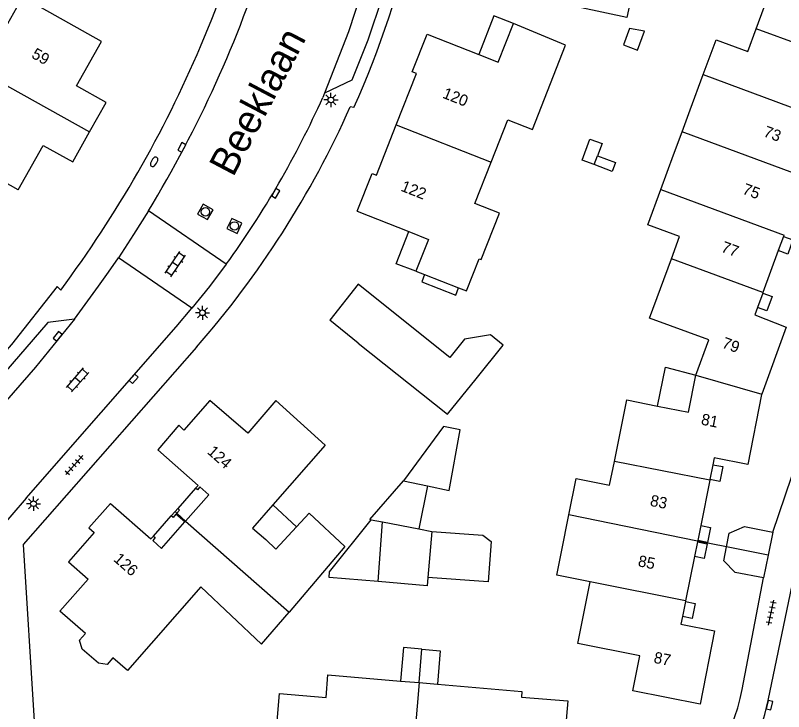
# Model space of a CAD drawing. Extents: x 131000 to 133013, y 393000 to 396501.
# Drawn here: x 131606.8 to 131674.6, y 395334.6 to 395396 of the extents above; entities that cross this region are included whole.
import ezdxf

# ---------------------------------------------------------------- set-up
doc = ezdxf.new("R2010")
doc.units = 0
for name, color, linetype in [('gg-afsc-muur', 7, 'Continuous'), ('gg-anno-huisnummerreeks BGT', 7, 'Continuous'), ('gg-anno-openbare ruimte label', 7, 'Continuous'), ('gg-bbg-bijgebouw', 7, 'Continuous'), ('gg-bbg-gedigitaliseerde bebouwing', 7, 'Continuous'), ('gg-bbg-gedigitaliseerde bijgebouw', 7, 'Continuous'), ('gg-bbg-hoofdgebouw', 7, 'Continuous'), ('gg-bbg-luifel en loopbrug', 7, 'Continuous'), ('gg-bbg-tussenscheiding', 7, 'Continuous'), ('gg-knt-verharding', 7, 'Continuous'), ('gg-knt-verharding nz', 7, 'Continuous'), ('gt-symb-brandkraan', 7, 'Continuous'), ('gt-symb-klinker verharding', 7, 'Continuous'), ('gt-symb-kolk', 7, 'Continuous'), ('gt-symb-lichtmast', 7, 'Continuous'), ('gt-symb-rioolschacht', 7, 'Continuous'), ('gt-symb-tegel verharding', 7, 'Continuous')]:
    doc.layers.add(name, color=color, linetype=linetype)

# ---------------------------------------------------------------- blocks, each defined once
blk = doc.blocks.new('gt0-KOLK')
at = {"layer": 'gt-symb-kolk'}
blk.add_lwpolyline([(0, 0), (0.375, 0), (0.375, 0.4), (-0.375, 0.4), (-0.375, 0), (0, 0)], dxfattribs=at)
blk = doc.blocks.new('gt0-TEG1')
at = {"layer": 'gt-symb-tegel verharding'}
for p, q in [((-1.125, 0), (1.125, 0)), ((-0.9, -0.25), (-0.9, 0.25)), ((-0.45, -0.25), (-0.45, 0.25)), ((0, -0.25), (0, 0.25)), ((0.45, -0.25), (0.45, 0.25)), ((0.9, -0.25), (0.9, 0.25))]:
    blk.add_line(p, q, dxfattribs=at)
blk = doc.blocks.new('gt0-LMAST')
at = {"layer": 'gt-symb-lichtmast'}
for p, q in [((-0.182, 0.173), (-0.447, 0.438)), ((-0.005, 0.246), (-0.005, 0.621)), ((0.172, 0.173), (0.437, 0.438)), ((-0.255, -0.004), (-0.63, -0.004)), ((-0.182, -0.181), (-0.447, -0.446)), ((-0.005, -0.254), (-0.005, -0.629)), ((0.437, -0.446), (0.172, -0.181)), ((0.245, -0.004), (0.62, -0.004))]:
    blk.add_line(p, q, dxfattribs=at)
blk.add_circle((-0.005, -0.004), 0.25, dxfattribs=at)
blk = doc.blocks.new('gt0-KL1')
at = {"layer": 'gt-symb-klinker verharding'}
for p, q in [((-1.15, 0.3), (1.15, 0.3)), ((-1, -0.3), (-1, 0.3)), ((-0.5, 0.3), (-0.5, 0.45)), ((0, -0.3), (0, 0.3)), ((0.5, 0.3), (0.5, 0.45)), ((1, -0.3), (1, 0.3)), ((-1.15, -0.3), (1.15, -0.3)), ((-0.5, -0.45), (-0.5, -0.3)), ((0.5, -0.45), (0.5, -0.3))]:
    blk.add_line(p, q, dxfattribs=at)
blk = doc.blocks.new('gt0-RS')
at = {"layer": 'gt-symb-rioolschacht'}
blk.add_lwpolyline([(-0.5, -0.5), (0.5, -0.5), (0.5, 0.5), (-0.5, 0.5)], close=True, dxfattribs=at)
blk.add_circle((0, 0), 0.375, dxfattribs=at)
blk = doc.blocks.new('gt0-BR')
at = {"layer": 'gt-symb-brandkraan'}
for centre, radius, start, end in [((-0.244, 0), 0.206, 107.56694, 252.43307), ((0.599, -2.664), 3, 106.89205, 107.56694), ((0, -0.691), 0.938, 73.10799, 106.89205), ((-0.599, -2.664), 3, 72.43309, 73.10799), ((0.244, 0), 0.206, 287.56695, 72.43309), ((0.599, 2.664), 3, 252.43307, 253.10797), ((0, 0.691), 0.938, 253.10797, 286.89206), ((-0.599, 2.664), 3, 286.89206, 287.56695)]:
    blk.add_arc(centre, radius, start, end, dxfattribs=at)

msp = doc.modelspace()

# ---------------------------------------------------------------- linework, layer by layer
at = {"layer": 'gg-afsc-muur'}
msp.add_line((131669.511, 395349.098), (131666.967, 395349.609), dxfattribs=at)
at = {"layer": 'gg-bbg-bijgebouw'}
for p, q in [((131637.024, 395372.265), (131634.526, 395369.106)), ((131673.596, 395350.399), (131673.19, 395348.38)), ((131673.19, 395348.38), (131672.783, 395346.357))]:
    msp.add_line(p, q, dxfattribs=at)
for points in [[(131669.511, 395349.098), (131669.755, 395350.324), (131671.099, 395350.885), (131673.596, 395350.399)], [(131672.783, 395346.357), (131670.288, 395346.853), (131669.267, 395347.872), (131669.511, 395349.098)]]:
    msp.add_lwpolyline(points, dxfattribs=at)
at = {"layer": 'gg-bbg-gedigitaliseerde bebouwing'}
for p, q in [((131666.32, 395387.63), (131667.468, 395390.748)), ((131665.601, 395385.698), (131666.32, 395387.63)), ((131664.85, 395383.68), (131665.601, 395385.698)), ((131663.723, 395380.624), (131664.85, 395383.68)), ((131642.131, 395373.403), (131642.897, 395373.107)), ((131642.897, 395373.107), (131645.894, 395371.949)), ((131654.96, 395348.67), (131655.614, 395351.938)), ((131629.784, 395348.91), (131631.599, 395350.863)), ((131640.782, 395337.266), (131642.401, 395337.129)), ((131642.401, 395337.129), (131644.02, 395336.992))]:
    msp.add_line(p, q, dxfattribs=at)
for points in [[(131672.142, 395394.787), (131674.05, 395399.99), (131676.975, 395398.912), (131678.048, 395401.825)], [(131614.397, 395393.658), (131607.43, 395397.6), (131605.57, 395394.294)], [(131648.749, 395383.01), (131650.23, 395386.76), (131652.4, 395385.9), (131655.325, 395393.329), (131650.739, 395395.244)], [(131667.468, 395390.748), (131668.6, 395393.82), (131671.41, 395392.79), (131672.142, 395394.787)], [(131607.043, 395380.596), (131600.068, 395384.513), (131602.74, 395389.272), (131599.815, 395390.914), (131600.803, 395392.672)], [(131645.894, 395371.949), (131646.593, 395371.679), (131647.71, 395374.51), (131647.88, 395374.44), (131649.5, 395378.53), (131647.32, 395379.39), (131648.749, 395383.01)], [(131664.66, 395374.509), (131665.38, 395376.46), (131662.57, 395377.5), (131663.723, 395380.624)], [(131666.81, 395364.23), (131667.96, 395367.35), (131662.73, 395369.28), (131664.66, 395374.509)], [(131663.44, 395361.52), (131666.15, 395360.97), (131666.81, 395364.23)], [(131629.788, 395362.015), (131634.136, 395358.061), (131629.514, 395352.801)], [(131659.626, 395356.629), (131660.73, 395362.07), (131663.44, 395361.52)], [(131655.614, 395351.938), (131656.25, 395355.12), (131659.2, 395354.53), (131659.626, 395356.629)], [(131629.514, 395352.801), (131627.72, 395350.76), (131628.88, 395349.75), (131629.784, 395348.91)], [(131631.599, 395350.863), (131632.718, 395352.066), (131635.873, 395349.134), (131630.963, 395343.344)], [(131657.499, 395346.01), (131654.546, 395346.601), (131654.96, 395348.67)], [(131667.188, 395335.22), (131661.25, 395336.4), (131661.86, 395339.49), (131656.42, 395340.57), (131657.499, 395346.01)], [(131623.17, 395345.569), (131628.525, 395340.519), (131630.963, 395343.344)], [(131629.414, 395328.156), (131630.1, 395336.16), (131634.2, 395335.82), (131634.37, 395337.81), (131640.782, 395337.266)], [(131644.02, 395336.992), (131651.48, 395336.36), (131651.44, 395335.86), (131655.53, 395335.52), (131654.701, 395325.989)]]:
    msp.add_lwpolyline(points, dxfattribs=at)
at = {"layer": 'gg-bbg-gedigitaliseerde bijgebouw'}
for p, q in [((131639.556, 395370.229), (131637.024, 395372.265)), ((131645.119, 395365.79), (131639.556, 395370.229)), ((131637.033, 395367.077), (131634.526, 395369.106)), ((131643.153, 395354.489), (131642.372, 395350.677)), ((131638.192, 395351.496), (131639.174, 395351.304)), ((131638.796, 395346.037), (131639.174, 395351.304)), ((131642.372, 395350.677), (131643.53, 395350.45))]:
    msp.add_line(p, q, dxfattribs=at)
for points in [[(131661.58, 395399.73), (131660.72, 395395.77), (131650.93, 395397.89)], [(131647.45, 395363.93), (131649.833, 395366.887), (131648.709, 395367.785), (131646.41, 395367.409), (131645.119, 395365.79)], [(131637.033, 395367.077), (131644.92, 395360.79), (131647.45, 395363.93)], [(131643.153, 395354.489), (131645.069, 395354.079), (131646.025, 395359.411), (131644.573, 395359.729), (131641.046, 395354.921)], [(131638.192, 395351.496), (131638.067, 395351.521), (131641.046, 395354.921)], [(131643.53, 395350.45), (131648.041, 395350.126), (131648.764, 395349.577), (131648.508, 395346.006), (131643.186, 395346.389)], [(131643.186, 395346.389), (131643.125, 395345.67), (131638.796, 395346.037)]]:
    msp.add_lwpolyline(points, dxfattribs=at)
at = {"layer": 'gg-bbg-hoofdgebouw'}
for p, q in [((131636.954, 395378.697), (131641.489, 395376.904)), ((131674.546, 395376.475), (131674.086, 395375.222)), ((131674.568, 395376.534), (131674.546, 395376.475)), ((131674.086, 395375.222), (131672.729, 395371.529)), ((131672.707, 395371.47), (131672.247, 395370.217)), ((131672.729, 395371.529), (131672.707, 395371.47)), ((131621.215, 395359.823), (131619.363, 395357.664)), ((131668.322, 395356.349), (131668.059, 395355.04)), ((131668.048, 395354.986), (131667.241, 395350.973)), ((131668.059, 395355.04), (131668.048, 395354.986)), ((131620.555, 395351.831), (131620.892, 395352.213)), ((131620.892, 395352.213), (131621.137, 395352.491)), ((131621.037, 395352.06), (131621.817, 395351.372)), ((131667.241, 395350.973), (131666.978, 395349.664)), ((131666.955, 395349.548), (131666.692, 395348.239)), ((131666.967, 395349.609), (131666.955, 395349.548)), ((131666.978, 395349.664), (131666.967, 395349.609)), ((131666.692, 395348.239), (131665.907, 395344.332)), ((131665.895, 395344.271), (131665.632, 395342.962)), ((131665.907, 395344.332), (131665.895, 395344.271))]:
    msp.add_line(p, q, dxfattribs=at)
for points in [[(131647.69, 395392.515), (131649.379, 395391.851), (131650.739, 395395.244)], [(131640.392, 395386.306), (131642.193, 395390.84), (131641.811, 395390.994), (131643.132, 395394.305), (131647.69, 395392.515)], [(131613.35, 395385.688), (131614.808, 395388.285), (131612.206, 395389.743), (131614.397, 395393.658)], [(131636.954, 395378.697), (131638.27, 395382.035), (131638.638, 395381.89), (131640.392, 395386.306)], [(131607.043, 395380.596), (131609.264, 395384.5), (131611.873, 395383.059), (131613.35, 395385.688)], [(131641.489, 395376.904), (131643.241, 395376.212), (131642.131, 395373.403)], [(131672.247, 395370.217), (131672.005, 395369.56), (131674.784, 395368.47), (131672.624, 395362.573)], [(131672.624, 395362.573), (131672.613, 395362.544), (131671.39, 395356.366), (131668.442, 395356.949), (131668.322, 395356.349)], [(131629.788, 395362.015), (131627.314, 395359.131), (131623.955, 395362), (131621.654, 395359.402), (131621.215, 395359.823)], [(131622.703, 395354.27), (131622.928, 395354.525), (131619.363, 395357.664)], [(131621.817, 395351.372), (131623.866, 395353.699), (131623.085, 395354.386), (131622.861, 395354.131), (131622.703, 395354.27)], [(131615.199, 395352.936), (131613.295, 395350.773), (131613.76, 395350.368), (131611.505, 395347.78), (131613.232, 395346.261)], [(131615.199, 395352.936), (131618.764, 395349.797), (131618.989, 395350.052)], [(131621.137, 395352.491), (131621.294, 395352.352), (131621.037, 395352.06)], [(131618.989, 395350.052), (131619.147, 395349.913), (131618.922, 395349.658), (131619.702, 395348.971), (131621.751, 395351.297), (131620.971, 395351.984), (131620.713, 395351.692), (131620.555, 395351.831)], [(131612.981, 395341.45), (131610.737, 395343.422), (131613.232, 395346.261)], [(131623.17, 395345.569), (131616.686, 395338.194), (131615.403, 395339.322)], [(131665.632, 395342.962), (131665.494, 395342.278), (131668.459, 395341.696), (131667.188, 395335.22)], [(131615.403, 395339.322), (131614.887, 395338.734), (131614.126, 395338.834), (131612.691, 395340.079), (131612.472, 395340.871), (131612.981, 395341.45)]]:
    msp.add_lwpolyline(points, dxfattribs=at)
at = {"layer": 'gg-bbg-luifel en loopbrug'}
for p, q in [((131657.854, 395382.806), (131658.145, 395383.582)), ((131622.703, 395354.27), (131621.137, 395352.491)), ((131629.514, 395352.801), (131631.599, 395350.863)), ((131618.989, 395350.052), (131620.555, 395351.831)), ((131642.401, 395337.129), (131642.651, 395340.079))]:
    msp.add_line(p, q, dxfattribs=at)
for points in [[(131650.739, 395395.244), (131649.003, 395395.915), (131647.69, 395392.515)], [(131661.654, 395392.913), (131662.28, 395394.578), (131660.966, 395394.816), (131660.425, 395393.374), (131661.654, 395392.913)], [(131657.854, 395382.806), (131656.779, 395383.21), (131657.473, 395385.061), (131658.549, 395384.657), (131658.145, 395383.582)], [(131658.145, 395383.582), (131659.734, 395382.985), (131659.443, 395382.21), (131657.854, 395382.806)], [(131642.131, 395373.403), (131640.395, 395374.074), (131641.489, 395376.904)], [(131674.546, 395376.475), (131675.372, 395376.172), (131674.912, 395374.918), (131674.086, 395375.222)], [(131642.897, 395373.107), (131642.65, 395372.468), (131645.647, 395371.31), (131645.894, 395371.949)], [(131672.707, 395371.47), (131673.533, 395371.167), (131673.073, 395369.913), (131672.247, 395370.217)], [(131663.44, 395361.52), (131664.136, 395364.947), (131666.81, 395364.23)], [(131668.322, 395356.349), (131669.186, 395356.181), (131668.931, 395354.87), (131668.059, 395355.04)], [(131638.796, 395346.037), (131634.466, 395346.403), (131634.508, 395346.896), (131638.192, 395351.496)], [(131667.241, 395350.973), (131668.104, 395350.8), (131667.841, 395349.491), (131666.978, 395349.664)], [(131666.955, 395349.548), (131667.818, 395349.375), (131667.555, 395348.066), (131666.692, 395348.239)], [(131665.895, 395344.271), (131666.757, 395344.098), (131666.495, 395342.789), (131665.632, 395342.962)], [(131642.651, 395340.079), (131641.032, 395340.216), (131640.782, 395337.266)], [(131642.651, 395340.079), (131644.27, 395339.942), (131644.02, 395336.992)]]:
    msp.add_lwpolyline(points, dxfattribs=at)
at = {"layer": 'gg-bbg-tussenscheiding'}
for p, q in [((131680.178, 395391.803), (131672.142, 395394.787)), ((131667.468, 395390.748), (131678.308, 395386.712)), ((131640.392, 395386.306), (131648.749, 395383.01)), ((131676.456, 395381.673), (131665.601, 395385.698)), ((131663.723, 395380.624), (131674.587, 395376.586)), ((131672.729, 395371.529), (131664.66, 395374.509)), ((131666.81, 395364.23), (131672.624, 395362.573)), ((131668.048, 395354.986), (131659.626, 395356.629)), ((131641.046, 395354.921), (131643.153, 395354.489)), ((131620.892, 395352.213), (131621.037, 395352.06)), ((131666.967, 395349.609), (131655.614, 395351.938)), ((131621.817, 395351.372), (131630.963, 395343.344)), ((131639.174, 395351.304), (131642.372, 395350.677)), ((131643.53, 395350.45), (131643.186, 395346.389)), ((131673.19, 395348.38), (131669.511, 395349.098)), ((131665.907, 395344.332), (131657.499, 395346.01)), ((131642.401, 395337.129), (131641.72, 395329.096))]:
    msp.add_line(p, q, dxfattribs=at)
msp.add_lwpolyline([(131600.803, 395392.672), (131603.74, 395391.04), (131613.35, 395385.688)], dxfattribs=at)
at = {"layer": 'gg-knt-verharding'}
for p, q in [((131634.064, 395389.105), (131633.92, 395388.735)), ((131636.658, 395387.845), (131636.344, 395387.912)), ((131625.395, 395374.023), (131618.544, 395378.738)), ((131622.371, 395370.139), (131615.887, 395374.595)), ((131612.01, 395369.169), (131609.663, 395368.876)), ((131609.663, 395368.876), (131596.83, 395354.101)), ((131607.755, 395353.384), (131603.388, 395348.332)), ((131670.894, 395336.524), (131672.783, 395346.357))]:
    msp.add_line(p, q, dxfattribs=at)
for points in [[(131673.596, 395350.399), (131675.799, 395356.896), (131678.481, 395364.222), (131677.974, 395364.402), (131694.164, 395408.587)], [(131637.934, 395399.921), (131639.139, 395397.587), (131637.875, 395393.795), (131636.476, 395390.26), (131634.064, 395389.105)], [(131618.544, 395378.738), (131617.231, 395376.658), (131615.887, 395374.595)], [(131612.01, 395369.169), (131614.137, 395372.081), (131615.021, 395373.331), (131615.887, 395374.595)], [(131625.395, 395374.023), (131623.912, 395372.057), (131622.371, 395370.139)], [(131610.812, 395371.75), (131610.503, 395372.054), (131606.453, 395366.939), (131592.598, 395351.134)], [(131607.755, 395353.384), (131620.988, 395368.514), (131622.371, 395370.139)], [(131622.769, 395366.704), (131607.507, 395349.296), (131608.453, 395333.735)], [(131673.191, 395335.544), (131676.058, 395349.411), (131677.366, 395353.868), (131678.879, 395358.259), (131681.169, 395364.499)]]:
    msp.add_lwpolyline(points, dxfattribs=at)
for centre, radius, start, end in [((131527.131, 395434.059), 104.328, 336.95894, 359.77035), ((131561.369, 395421.668), 82.538, 335.80821, 359.33326), ((131528.923, 395433.264), 104.905, 328.6833, 342.59009), ((131526.421, 395434.457), 105.138, 323.38601, 336.91127), ((131558.444, 395422.644), 82.743, 324.01201, 335.80693), ((131559.644, 395422.058), 83.957, 318.7525, 336.00181), ((131653.707, 395339.825), 17.502, 306.27274, 349.12852), ((131654.265, 395339.453), 19.326, 318.77875, 348.33029)]:
    msp.add_arc(centre, radius, start, end, dxfattribs=at)
at = {"layer": 'gg-knt-verharding nz'}
for points in [[(131637.934, 395399.921), (131636.17, 395394.508), (131634.064, 395389.105)], [(131612.01, 395369.169), (131608.59, 395364.951), (131604.027, 395359.744)]]:
    msp.add_lwpolyline(points, dxfattribs=at)

# ---------------------------------------------------------------- block references
at = {"layer": 'gt-symb-brandkraan', "rotation": 59.40956459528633}
msp.add_blockref('gt0-BR', (131619.042, 395383.053), dxfattribs=at)
at = {"layer": 'gt-symb-klinker verharding'}
for p, rotation in [((131620.917, 395374.023), 56.294043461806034), ((131612.291, 395363.822), 48.485380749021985)]:
    msp.add_blockref('gt0-KL1', p, dxfattribs=dict(at, rotation=rotation))
at = {"layer": 'gt-symb-kolk'}
for p, rotation in [((131621.662, 395384.233), 62.53777281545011), ((131629.598, 395380.39), -120.46264004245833), ((131610.687, 395367.538), 50.88391083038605), ((131617.093, 395364.06), -131.148195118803), ((131673.113, 395335.183), -103.48012621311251)]:
    msp.add_blockref('gt0-KOLK', p, dxfattribs=dict(at, rotation=rotation))
at = {"layer": 'gt-symb-lichtmast'}
for p in [(131634.637, 395388.512), (131623.307, 395369.744), (131608.41, 395352.912)]:
    msp.add_blockref('gt0-LMAST', p, dxfattribs=at)
at = {"layer": 'gt-symb-rioolschacht'}
for p, rotation in [((131623.56, 395378.639), 60.71717142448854), ((131626.122, 395377.398), 64.22889405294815)]:
    msp.add_blockref('gt0-RS', p, dxfattribs=dict(at, rotation=rotation))
at = {"layer": 'gt-symb-tegel verharding'}
for p, rotation in [((131611.995, 395356.316), -131.9616739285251), ((131673.457, 395343.301), 77.99329168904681)]:
    msp.add_blockref('gt0-TEG1', p, dxfattribs=dict(at, rotation=rotation))

# ---------------------------------------------------------------- texts
at = {"layer": 'gg-anno-huisnummerreeks BGT'}
for s, rotation, p in [('59', 330.8, (131608.151, 395392.279)), ('120', 338.3, (131644.401, 395388.721)), ('73', 339.8, (131672.708, 395385.321)), ('122', 338.5, (131640.72, 395380.521)), ('75', 339.8, (131670.847, 395380.257)), ('77', 339.8, (131668.97, 395375.147)), ('79', 339.9, (131669.045, 395366.692)), ('81', 348.8, (131667.219, 395359.895)), ('124', 318.5, (131623.661, 395357.392)), ('83', 348.6, (131662.721, 395352.733)), ('126', 318.9, (131615.388, 395347.92)), ('85', 348.6, (131661.651, 395347.404)), ('87', 348.9, (131663.04, 395338.89))]:
    msp.add_text(s, height=1, rotation=rotation, dxfattribs=at).set_placement(p)
at = {"layer": 'gg-anno-openbare ruimte label'}
msp.add_text('Beeklaan', height=2.5, rotation=62.2, dxfattribs=at).set_placement((131626, 395381.635))

doc.saveas('drawing.dxf')
